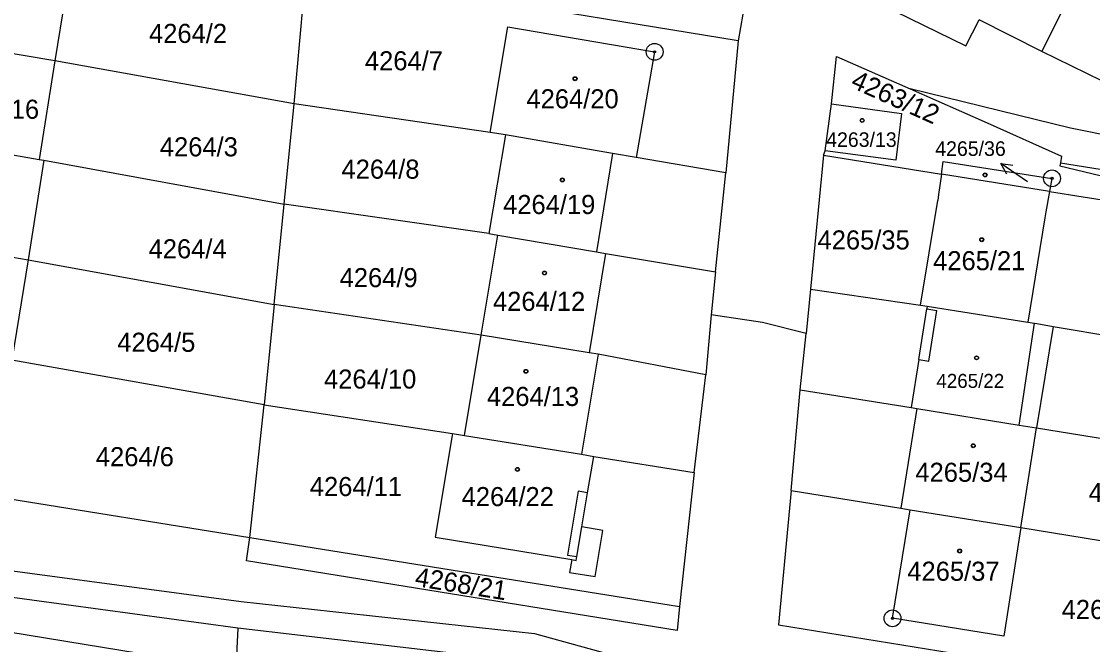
# Model space of a CAD drawing. Extents: x -593183 to -588034, y -1130415 to -1124994.
# Drawn here: x -589806.7 to -589711.3, y -1129248.3 to -1129192.8 of the extents above; entities that cross this region are included whole.
import ezdxf

# ---------------------------------------------------------------- set-up
doc = ezdxf.new("R2010")
doc.units = 0
for name, color, linetype in [('Vrstva 1', 7, 'Continuous'), ('Vrstva 16', 7, 'Continuous'), ('Vrstva 18', 7, 'Continuous'), ('Vrstva 19', 7, 'Continuous'), ('Vrstva 24', 7, 'Continuous'), ('Vrstva 25', 7, 'Continuous'), ('Vrstva 4', 7, 'Continuous')]:
    doc.layers.add(name, color=color, linetype=linetype)

msp = doc.modelspace()

# ---------------------------------------------------------------- linework, layer by layer
at = {"layer": 'Vrstva 1'}
for p, q in [((-589739.95, -1129186.41), (-589722.56, -1129194.92)), ((-589802.28, -1129187.39), (-589803.7, -1129196.27)), ((-589742.83, -1129194.48), (-589781.19, -1129188.19)), ((-589782.38, -1129200.11), (-589781.59, -1129191.18)), ((-589742.41, -1129192.1), (-589742.83, -1129194.48)), ((-589722.56, -1129194.92), (-589721.37, -1129192.6)), ((-589715.78, -1129195.43), (-589721.37, -1129192.6)), ((-589764.91, -1129202.65), (-589763.35, -1129193.25)), ((-589763.35, -1129193.25), (-589750.27, -1129195.46)), ((-589803.7, -1129196.27), (-589814.96, -1129194.38)), ((-589742.83, -1129194.48), (-589743.93, -1129206.25)), ((-589750.27, -1129195.46), (-589751.9, -1129204.88)), ((-589708.76, -1129198.86), (-589715.78, -1129195.43)), ((-589803.7, -1129196.27), (-589805.11, -1129205.05)), ((-589782.38, -1129200.11), (-589803.7, -1129196.27)), ((-589734.52, -1129200.1), (-589734.06, -1129195.88)), ((-589734.06, -1129195.88), (-589727.51, -1129198.77)), ((-589727.51, -1129198.77), (-589720.65, -1129201.8)), ((-589713.23, -1129202.28), (-589727.51, -1129198.77)), ((-589783.27, -1129209.05), (-589782.38, -1129200.11)), ((-589764.91, -1129202.65), (-589782.38, -1129200.11)), ((-589735.07, -1129204.29), (-589734.52, -1129200.1)), ((-589734.52, -1129200.1), (-589728.29, -1129200.95)), ((-589728.29, -1129200.95), (-589728.79, -1129205.12)), ((-589720.65, -1129201.8), (-589714.02, -1129204.77)), ((-589816, -1129203.14), (-589805.11, -1129205.05)), ((-589763.57, -1129202.87), (-589765.04, -1129211.67)), ((-589763.57, -1129202.87), (-589764.91, -1129202.65)), ((-589754.02, -1129204.52), (-589763.57, -1129202.87)), ((-589671.71, -1129210.53), (-589713.23, -1129202.28)), ((-589805.11, -1129205.05), (-589804.67, -1129205.12)), ((-589751.9, -1129204.88), (-589754.02, -1129204.52)), ((-589743.93, -1129206.25), (-589751.9, -1129204.88)), ((-589735.23, -1129204.66), (-589736.38, -1129216.62)), ((-589735.23, -1129204.66), (-589735.07, -1129204.29)), ((-589735.23, -1129204.66), (-589724.72, -1129206.36)), ((-589728.79, -1129205.12), (-589735.07, -1129204.29)), ((-589714.02, -1129204.77), (-589714.12, -1129205.36)), ((-589804.67, -1129205.12), (-589806.09, -1129214)), ((-589804.67, -1129205.12), (-589783.27, -1129209.05)), ((-589724.72, -1129206.36), (-589724.56, -1129205.25)), ((-589724.56, -1129205.25), (-589714.87, -1129206.74)), ((-589714.12, -1129205.36), (-589714.17, -1129205.62)), ((-589714.17, -1129205.62), (-589707.47, -1129207.22)), ((-589714.12, -1129205.36), (-589651.53, -1129215.17)), ((-589744.86, -1129215.08), (-589743.93, -1129206.25)), ((-589724.72, -1129206.36), (-589724.97, -1129208.17)), ((-589715.08, -1129207.91), (-589724.72, -1129206.36)), ((-589714.87, -1129206.74), (-589715.08, -1129207.91)), ((-589715.08, -1129207.91), (-589715.41, -1129209.72)), ((-589715.08, -1129207.91), (-589697.23, -1129210.79)), ((-589726.58, -1129218.03), (-589725.05, -1129208.72)), ((-589724.97, -1129208.17), (-589725.05, -1129208.72)), ((-589784.16, -1129217.98), (-589783.27, -1129209.05)), ((-589765.04, -1129211.67), (-589783.27, -1129209.05)), ((-589715.41, -1129209.72), (-589715.51, -1129210.26)), ((-589715.51, -1129210.26), (-589717.01, -1129219.56)), ((-589765.04, -1129211.67), (-589764.24, -1129211.81)), ((-589817.3, -1129212.06), (-589806.09, -1129214)), ((-589765.72, -1129220.72), (-589764.24, -1129211.81)), ((-589764.24, -1129211.81), (-589755.45, -1129213.3)), ((-589755.45, -1129213.3), (-589754.66, -1129213.43)), ((-589754.66, -1129213.43), (-589744.86, -1129215.08)), ((-589806.09, -1129214), (-589807.53, -1129222.95)), ((-589806.09, -1129214), (-589784.16, -1129217.98)), ((-589744.86, -1129215.08), (-589745.22, -1129218.91)), ((-589736.38, -1129216.62), (-589736.78, -1129220.56)), ((-589736.38, -1129216.62), (-589726.58, -1129218.03)), ((-589784.16, -1129217.98), (-589785.05, -1129226.93)), ((-589765.72, -1129220.72), (-589784.16, -1129217.98)), ((-589726.58, -1129218.03), (-589725.99, -1129218.12)), ((-589725.99, -1129218.12), (-589717.01, -1129219.56)), ((-589745.22, -1129218.91), (-589745.72, -1129224.26)), ((-589740.66, -1129219.6), (-589745.22, -1129218.91)), ((-589736.78, -1129220.56), (-589740.66, -1129219.6)), ((-589717.01, -1129219.56), (-589716.42, -1129219.66)), ((-589716.42, -1129219.66), (-589716.22, -1129219.69)), ((-589714.78, -1129219.94), (-589716.26, -1129228.98)), ((-589716.22, -1129219.69), (-589714.78, -1129219.94)), ((-589714.78, -1129219.94), (-589698.37, -1129222.75)), ((-589767.21, -1129229.65), (-589765.72, -1129220.72)), ((-589756.1, -1129222.28), (-589765.72, -1129220.72)), ((-589737.29, -1129225.59), (-589736.78, -1129220.56)), ((-589785.05, -1129226.93), (-589807.53, -1129222.95)), ((-589755.29, -1129222.41), (-589756.1, -1129222.28)), ((-589745.72, -1129224.26), (-589755.29, -1129222.41)), ((-589746.75, -1129232.96), (-589745.72, -1129224.26)), ((-589738.1, -1129234.57), (-589737.29, -1129225.59)), ((-589737.29, -1129225.59), (-589727.42, -1129227.18)), ((-589786.34, -1129238.74), (-589785.05, -1129226.93)), ((-589785.05, -1129226.93), (-589768.29, -1129229.47)), ((-589727.42, -1129227.18), (-589726.92, -1129227.26)), ((-589726.92, -1129227.26), (-589717.79, -1129228.73)), ((-589717.79, -1129228.73), (-589716.26, -1129228.98)), ((-589768.29, -1129229.47), (-589769.83, -1129238.72)), ((-589768.29, -1129229.47), (-589767.21, -1129229.65)), ((-589767.21, -1129229.65), (-589756.79, -1129231.34)), ((-589717.66, -1129237.87), (-589716.26, -1129228.98)), ((-589716.26, -1129228.98), (-589699.23, -1129231.72)), ((-589756.79, -1129231.34), (-589755.7, -1129231.52)), ((-589756.24, -1129234.76), (-589755.7, -1129231.52)), ((-589755.7, -1129231.52), (-589746.75, -1129232.96)), ((-589824.71, -1129232.56), (-589786.34, -1129238.74)), ((-589746.75, -1129232.96), (-589748.04, -1129244.89)), ((-589738.1, -1129234.57), (-589739.24, -1129246.54)), ((-589738.1, -1129234.57), (-589728.33, -1129236.15)), ((-589756.76, -1129237.8), (-589756.24, -1129234.76)), ((-589729.08, -1129245.95), (-589727.52, -1129236.28)), ((-589728.33, -1129236.15), (-589727.52, -1129236.28)), ((-589727.52, -1129236.28), (-589717.66, -1129237.87)), ((-589754.89, -1129238.12), (-589756.76, -1129237.8)), ((-589755.58, -1129242.24), (-589754.89, -1129238.12)), ((-589717.66, -1129237.87), (-589719.15, -1129247.55)), ((-589717.66, -1129237.87), (-589700.09, -1129240.71)), ((-589786.64, -1129240.84), (-589786.34, -1129238.74)), ((-589786.34, -1129238.74), (-589748.04, -1129244.89)), ((-589769.83, -1129238.72), (-589757.65, -1129240.73)), ((-589787.39, -1129246.83), (-589838.29, -1129239.96)), ((-589814.63, -1129240.77), (-589787.11, -1129244.45)), ((-589748.27, -1129247.03), (-589786.64, -1129240.84)), ((-589757.65, -1129240.73), (-589757.84, -1129241.86)), ((-589757.84, -1129241.86), (-589755.58, -1129242.24)), ((-589787.11, -1129244.45), (-589760.96, -1129247.32)), ((-589748.04, -1129244.89), (-589748.27, -1129247.03)), ((-589719.15, -1129247.55), (-589729.08, -1129245.95)), ((-589787.39, -1129246.83), (-589787.58, -1129250.49)), ((-589761.26, -1129249.9), (-589787.39, -1129246.83)), ((-589739.24, -1129246.54), (-589701.24, -1129252.68)), ((-589787.58, -1129250.49), (-589807.81, -1129247.2)), ((-589760.96, -1129247.32), (-589745.77, -1129251.49))]:
    msp.add_line(p, q, dxfattribs=at)
at = {"layer": 'Vrstva 24'}
for centre, radius in [((-589750.27, -1129195.46), 0.75), ((-589750.27, -1129195.46), 0.0903), ((-589714.87, -1129206.74), 0.75), ((-589714.87, -1129206.74), 0.0903), ((-589729.08, -1129245.96), 0.75), ((-589729.08, -1129245.96), 0.0903)]:
    msp.add_circle(centre, radius, dxfattribs=at)
at = {"layer": 'Vrstva 25'}
msp.add_line((-589717.04, -1129207.05), (-589719.421, -1129205.43), dxfattribs=at)
msp.add_lwpolyline([(-589718.897, -1129206.367), (-589719.421, -1129205.43), (-589718.357, -1129205.573)], dxfattribs=at)
for centre, radius in [((-589757.36, -1129197.86), 0.175), ((-589757.36, -1129197.86), 0.15), ((-589731.78, -1129201.58), 0.175), ((-589731.78, -1129201.58), 0.15), ((-589758.49, -1129206.88), 0.175), ((-589758.49, -1129206.88), 0.15), ((-589720.83, -1129206.43), 0.175), ((-589720.83, -1129206.43), 0.15), ((-589721.13, -1129212.21), 0.175), ((-589721.13, -1129212.21), 0.15), ((-589760.08, -1129215.18), 0.175), ((-589760.08, -1129215.18), 0.15), ((-589721.59, -1129222.74), 0.175), ((-589721.59, -1129222.74), 0.15), ((-589761.74, -1129223.94), 0.175), ((-589761.74, -1129223.94), 0.15), ((-589721.89, -1129230.58), 0.175), ((-589721.89, -1129230.58), 0.15), ((-589762.49, -1129232.69), 0.175), ((-589762.49, -1129232.69), 0.15), ((-589723.1, -1129239.96), 0.175), ((-589723.1, -1129239.96), 0.15)]:
    msp.add_circle(centre, radius, dxfattribs=at)
at = {"layer": 'Vrstva 4'}
for p, q in [((-589712.47, -1129188.76), (-589715.78, -1129195.43)), ((-589754.02, -1129204.52), (-589755.45, -1129213.3)), ((-589754.66, -1129213.43), (-589756.1, -1129222.28)), ((-589726.74, -1129222.89), (-589726.03, -1129218.37)), ((-589725.99, -1129218.12), (-589726.03, -1129218.37)), ((-589726.03, -1129218.37), (-589725.12, -1129218.52)), ((-589725.83, -1129223.04), (-589725.12, -1129218.52)), ((-589717.79, -1129228.73), (-589716.42, -1129219.66)), ((-589755.29, -1129222.41), (-589756.79, -1129231.34)), ((-589726.74, -1129222.89), (-589727.42, -1129227.18)), ((-589726.74, -1129222.89), (-589725.83, -1129223.04)), ((-589726.92, -1129227.26), (-589728.33, -1129236.15)), ((-589757.08, -1129234.62), (-589758.04, -1129240.32)), ((-589756.24, -1129234.76), (-589757.08, -1129234.62)), ((-589757.2, -1129240.46), (-589756.76, -1129237.8)), ((-589758.04, -1129240.32), (-589757.2, -1129240.46)), ((-589757.65, -1129240.73), (-589757.26, -1129240.8)), ((-589757.26, -1129240.8), (-589757.2, -1129240.46))]:
    msp.add_line(p, q, dxfattribs=at)

# ---------------------------------------------------------------- texts
at = {"layer": 'Vrstva 16'}
msp.add_text('4265/36', height=1.3, dxfattribs=at).set_placement((-589725.273, -1129204.74))
at = {"layer": 'Vrstva 18'}
for s, p in [('4264/2', (-589795.31, -1129194.67)), ('4264/7', (-589776.08, -1129197.11)), ('4264/3', (-589794.35, -1129204.78)), ('4264/8', (-589778.17, -1129206.77)), ('4265/35', (-589735.76, -1129213.08)), ('4264/4', (-589795.35, -1129213.87)), ('4264/9', (-589778.33, -1129216.44)), ('4264/5', (-589798.14, -1129222.2)), ('4264/10', (-589779.72, -1129225.48)), ('4264/6', (-589800.05, -1129232.4)), ('4264/11', (-589780.99, -1129235.06)), ('4265/8', (-589711.61, -1129235.6)), ('4265/9', (-589714.01, -1129246.02))]:
    msp.add_text(s, height=1.7, dxfattribs=at).set_placement(p)
for s, rotation, p in [('4263/12', 335.83671, (-589732.9, -1129198.59)), ('4268/21', 351, (-589771.7, -1129243.07))]:
    msp.add_text(s, height=1.7, rotation=rotation, dxfattribs=at).set_placement(p)
at = {"layer": 'Vrstva 19'}
for s, height, p in [('4264/20', 1.7, (-589761.69, -1129200.5)), ('4264/16', 1.7, (-589813.32, -1129201.43)), ('4263/13', 1.3, (-589734.99, -1129203.94)), ('4265/36', 0.01, (-589717.04, -1129207.05)), ('4264/19', 1.7, (-589763.77, -1129209.92)), ('4265/21', 1.7, (-589725.46, -1129214.93)), ('4264/12', 1.7, (-589764.67, -1129218.55)), ('4265/22', 1.25, (-589725.17, -1129225.42)), ('4264/13', 1.7, (-589765.21, -1129227.03)), ('4265/34', 1.7, (-589727.04, -1129233.79)), ('4264/22', 1.7, (-589767.46, -1129235.96)), ('4265/37', 1.7, (-589727.76, -1129242.61))]:
    msp.add_text(s, height=height, dxfattribs=at).set_placement(p)

doc.saveas('drawing.dxf')
